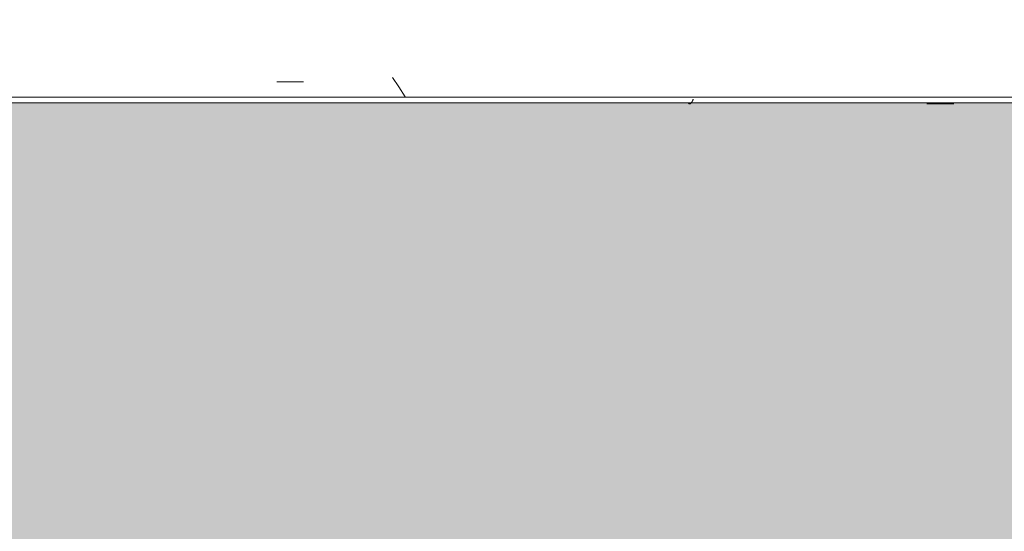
# Model space of a CAD drawing. Header units: millimetres. Extents: x -62808 to 53383, y -26781 to 33271.
# Tile 354 of 656: x -47870 to -46639, y 6623 to 7264. Entities that reach past the tile are written whole.
import ezdxf

# ---------------------------------------------------------------- set-up
doc = ezdxf.new("R2010")
doc.units = ezdxf.units.MM
doc.layers.add('A-FLOR-PATT', color=8, linetype='Continuous', lineweight=25)
doc.layers.add('A-GENM', color=13, linetype='Continuous', lineweight=9)

# ---------------------------------------------------------------- blocks, each defined once
blk = doc.blocks.new('FP_829-PLANTA DE CAIMENTO DE PISOS - 1_ PAV_')
at = {"layer": 'A-GENM', "lineweight": 5}
for p, q in [((-47033.6, 7159.4), (-47033.7, 7159.5)), ((-47033.5, 7159.3), (-47033.6, 7159.4)), ((-47033.4, 7159.2), (-47033.5, 7159.3)), ((-47033.3, 7159.1), (-47033.4, 7159.2)), ((-47033.2, 7159), (-47033.3, 7159.1)), ((-47033.1, 7158.9), (-47033.2, 7159)), ((-47033, 7158.8), (-47033.1, 7158.9)), ((-47032.9, 7158.8), (-47033, 7158.8)), ((-47032.8, 7158.7), (-47032.9, 7158.8)), ((-47032.7, 7158.6), (-47032.8, 7158.7)), ((-47032.6, 7158.6), (-47032.7, 7158.6)), ((-47032.5, 7158.5), (-47032.6, 7158.6)), ((-47032.4, 7158.5), (-47032.5, 7158.5)), ((-47032.3, 7158.5), (-47032.4, 7158.5)), ((-47032.2, 7158.4), (-47032.3, 7158.5)), ((-47032.1, 7158.4), (-47032.2, 7158.4)), ((-47032, 7158.4), (-47032.1, 7158.4)), ((-46736, 7158.7), (-46702.5, 7158.7))]:
    blk.add_line(p, q, dxfattribs=at)
blk = doc.blocks.new('FP_831-PLANTA DE CAIMENTO DE PISOS - 1_ PAV_')
at = {"layer": 'A-GENM', "lineweight": 5}
for p, q in [((-47033.6, 7159.4), (-47033.7, 7159.5)), ((-47033.5, 7159.3), (-47033.6, 7159.4)), ((-47033.4, 7159.2), (-47033.5, 7159.3)), ((-47033.3, 7159.1), (-47033.4, 7159.2)), ((-47033.2, 7159), (-47033.3, 7159.1)), ((-47033.1, 7158.9), (-47033.2, 7159)), ((-47033, 7158.8), (-47033.1, 7158.9)), ((-47032.9, 7158.8), (-47033, 7158.8)), ((-47032.8, 7158.7), (-47032.9, 7158.8)), ((-47032.7, 7158.6), (-47032.8, 7158.7)), ((-47032.6, 7158.6), (-47032.7, 7158.6)), ((-47032.5, 7158.5), (-47032.6, 7158.6)), ((-47032.4, 7158.5), (-47032.5, 7158.5)), ((-47032.3, 7158.5), (-47032.4, 7158.5)), ((-47032.2, 7158.4), (-47032.3, 7158.5)), ((-47032.1, 7158.4), (-47032.2, 7158.4)), ((-47032, 7158.4), (-47032.1, 7158.4)), ((-46736, 7158.7), (-46702.5, 7158.7))]:
    blk.add_line(p, q, dxfattribs=at)
blk = doc.blocks.new('FP_833-PLANTA DE CAIMENTO DE PISOS - 1_ PAV_')
at = {"layer": 'A-GENM', "lineweight": 5}
for p, q in [((-47033.7, 7159.4), (-47033.8, 7159.5)), ((-47033.6, 7159.3), (-47033.7, 7159.4)), ((-47033.5, 7159.2), (-47033.6, 7159.3)), ((-47033.4, 7159.1), (-47033.5, 7159.2)), ((-47033.3, 7159), (-47033.4, 7159.1)), ((-47033.2, 7158.9), (-47033.3, 7159)), ((-47033.1, 7158.8), (-47033.2, 7158.9)), ((-47033, 7158.8), (-47033.1, 7158.8)), ((-47032.9, 7158.7), (-47033, 7158.8)), ((-47032.8, 7158.6), (-47032.9, 7158.7)), ((-47032.7, 7158.6), (-47032.8, 7158.6)), ((-47032.6, 7158.5), (-47032.7, 7158.6)), ((-47032.5, 7158.5), (-47032.6, 7158.5)), ((-47032.4, 7158.5), (-47032.5, 7158.5)), ((-47032.3, 7158.4), (-47032.4, 7158.5)), ((-47032.2, 7158.4), (-47032.3, 7158.4)), ((-47032.1, 7158.4), (-47032.2, 7158.4)), ((-46736, 7158.7), (-46702.5, 7158.7))]:
    blk.add_line(p, q, dxfattribs=at)
blk = doc.blocks.new('FP_835-PLANTA DE CAIMENTO DE PISOS - 1_ PAV_')
at = {"layer": 'A-GENM', "lineweight": 5}
for p, q in [((-47033.8, 7159.4), (-47033.9, 7159.5)), ((-47033.7, 7159.3), (-47033.8, 7159.4)), ((-47033.6, 7159.2), (-47033.7, 7159.3)), ((-47033.5, 7159.1), (-47033.6, 7159.2)), ((-47033.4, 7159), (-47033.5, 7159.1)), ((-47033.3, 7158.9), (-47033.4, 7159)), ((-47033.2, 7158.8), (-47033.3, 7158.9)), ((-47033.1, 7158.8), (-47033.2, 7158.8)), ((-47033, 7158.7), (-47033.1, 7158.8)), ((-47032.9, 7158.6), (-47033, 7158.7)), ((-47032.8, 7158.6), (-47032.9, 7158.6)), ((-47032.7, 7158.5), (-47032.8, 7158.6)), ((-47032.6, 7158.5), (-47032.7, 7158.5)), ((-47032.5, 7158.5), (-47032.6, 7158.5)), ((-47032.4, 7158.4), (-47032.5, 7158.5)), ((-47032.3, 7158.4), (-47032.4, 7158.4)), ((-47032.2, 7158.4), (-47032.3, 7158.4)), ((-46736, 7158.6), (-46702.5, 7158.6))]:
    blk.add_line(p, q, dxfattribs=at)
blk = doc.blocks.new('FP_837-PLANTA DE CAIMENTO DE PISOS - 1_ PAV_')
at = {"layer": 'A-GENM', "lineweight": 5}
for p, q in [((-47033.5, 7159.4), (-47033.6, 7159.5)), ((-47033.4, 7159.3), (-47033.5, 7159.4)), ((-47033.3, 7159.2), (-47033.4, 7159.3)), ((-47033.2, 7159.1), (-47033.3, 7159.2)), ((-47033.1, 7159), (-47033.2, 7159.1)), ((-47033, 7158.9), (-47033.1, 7159)), ((-47032.9, 7158.8), (-47033, 7158.9)), ((-47032.8, 7158.8), (-47032.9, 7158.8)), ((-47032.7, 7158.7), (-47032.8, 7158.8)), ((-47032.6, 7158.6), (-47032.7, 7158.7)), ((-47032.5, 7158.6), (-47032.6, 7158.6)), ((-47032.4, 7158.5), (-47032.5, 7158.6)), ((-47032.3, 7158.5), (-47032.4, 7158.5)), ((-47032.2, 7158.5), (-47032.3, 7158.5)), ((-47032.1, 7158.4), (-47032.2, 7158.5)), ((-47032, 7158.4), (-47032.1, 7158.4)), ((-47031.9, 7158.4), (-47032, 7158.4)), ((-46736, 7158.8), (-46702.5, 7158.8))]:
    blk.add_line(p, q, dxfattribs=at)
blk = doc.blocks.new('FP_839-PLANTA DE CAIMENTO DE PISOS - 1_ PAV_')
at = {"layer": 'A-GENM', "lineweight": 5}
for p, q in [((-47033.4, 7159.4), (-47033.5, 7159.5)), ((-47033.3, 7159.3), (-47033.4, 7159.4)), ((-47033.2, 7159.2), (-47033.3, 7159.3)), ((-47033.1, 7159.1), (-47033.2, 7159.2)), ((-47033, 7159), (-47033.1, 7159.1)), ((-47032.9, 7158.9), (-47033, 7159)), ((-47032.8, 7158.8), (-47032.9, 7158.9)), ((-47032.7, 7158.8), (-47032.8, 7158.8)), ((-47032.6, 7158.7), (-47032.7, 7158.8)), ((-47032.5, 7158.6), (-47032.6, 7158.7)), ((-47032.4, 7158.6), (-47032.5, 7158.6)), ((-47032.3, 7158.5), (-47032.4, 7158.6)), ((-47032.2, 7158.5), (-47032.3, 7158.5)), ((-47032.1, 7158.5), (-47032.2, 7158.5)), ((-47032, 7158.4), (-47032.1, 7158.5)), ((-47031.9, 7158.4), (-47032, 7158.4)), ((-47031.8, 7158.4), (-47031.9, 7158.4)), ((-46736, 7158.9), (-46702.5, 7158.9))]:
    blk.add_line(p, q, dxfattribs=at)
blk = doc.blocks.new('FP_841-PLANTA DE CAIMENTO DE PISOS - 1_ PAV_')
at = {"layer": 'A-GENM', "lineweight": 5}
for p, q in [((-47033.3, 7159.4), (-47033.4, 7159.5)), ((-47033.2, 7159.3), (-47033.3, 7159.4)), ((-47033.1, 7159.2), (-47033.2, 7159.3)), ((-47033, 7159.1), (-47033.1, 7159.2)), ((-47032.9, 7159), (-47033, 7159.1)), ((-47032.8, 7158.9), (-47032.9, 7159)), ((-47032.7, 7158.8), (-47032.8, 7158.9)), ((-47032.6, 7158.8), (-47032.7, 7158.8)), ((-47032.5, 7158.7), (-47032.6, 7158.8)), ((-47032.4, 7158.6), (-47032.5, 7158.7)), ((-47032.3, 7158.6), (-47032.4, 7158.6)), ((-47032.2, 7158.5), (-47032.3, 7158.6)), ((-47032.1, 7158.5), (-47032.2, 7158.5)), ((-47032, 7158.5), (-47032.1, 7158.5)), ((-47031.9, 7158.4), (-47032, 7158.5)), ((-47031.8, 7158.4), (-47031.9, 7158.4)), ((-47031.7, 7158.4), (-47031.8, 7158.4)), ((-46736, 7158.9), (-46702.5, 7158.9))]:
    blk.add_line(p, q, dxfattribs=at)
blk = doc.blocks.new('FP_843-PLANTA DE CAIMENTO DE PISOS - 1_ PAV_')
at = {"layer": 'A-GENM', "lineweight": 5}
for p, q in [((-47033.3, 7159.4), (-47033.4, 7159.5)), ((-47033.2, 7159.3), (-47033.3, 7159.4)), ((-47033.1, 7159.2), (-47033.2, 7159.3)), ((-47033, 7159.1), (-47033.1, 7159.2)), ((-47032.9, 7159), (-47033, 7159.1)), ((-47032.8, 7158.9), (-47032.9, 7159)), ((-47032.7, 7158.8), (-47032.8, 7158.9)), ((-47032.6, 7158.8), (-47032.7, 7158.8)), ((-47032.5, 7158.7), (-47032.6, 7158.8)), ((-47032.4, 7158.6), (-47032.5, 7158.7)), ((-47032.3, 7158.6), (-47032.4, 7158.6)), ((-47032.2, 7158.5), (-47032.3, 7158.6)), ((-47032.1, 7158.5), (-47032.2, 7158.5)), ((-47032, 7158.5), (-47032.1, 7158.5)), ((-47031.9, 7158.4), (-47032, 7158.5)), ((-47031.8, 7158.4), (-47031.9, 7158.4)), ((-47031.7, 7158.4), (-47031.8, 7158.4)), ((-46736, 7159), (-46702.5, 7159))]:
    blk.add_line(p, q, dxfattribs=at)
blk = doc.blocks.new('FP_845-PLANTA DE CAIMENTO DE PISOS - 1_ PAV_')
at = {"layer": 'A-GENM', "lineweight": 5}
for p, q in [((-47033.2, 7159.4), (-47033.3, 7159.5)), ((-47033.1, 7159.3), (-47033.2, 7159.4)), ((-47033, 7159.2), (-47033.1, 7159.3)), ((-47032.9, 7159.1), (-47033, 7159.2)), ((-47032.8, 7159), (-47032.9, 7159.1)), ((-47032.7, 7158.9), (-47032.8, 7159)), ((-47032.6, 7158.8), (-47032.7, 7158.9)), ((-47032.5, 7158.8), (-47032.6, 7158.8)), ((-47032.4, 7158.7), (-47032.5, 7158.8)), ((-47032.3, 7158.6), (-47032.4, 7158.7)), ((-47032.2, 7158.6), (-47032.3, 7158.6)), ((-47032.1, 7158.5), (-47032.2, 7158.6)), ((-47032, 7158.5), (-47032.1, 7158.5)), ((-47031.9, 7158.5), (-47032, 7158.5)), ((-47031.8, 7158.4), (-47031.9, 7158.5)), ((-47031.7, 7158.4), (-47031.8, 7158.4)), ((-47031.6, 7158.4), (-47031.7, 7158.4)), ((-46736, 7159), (-46702.5, 7159))]:
    blk.add_line(p, q, dxfattribs=at)
blk = doc.blocks.new('FP_847-PLANTA DE CAIMENTO DE PISOS - 1_ PAV_')
at = {"layer": 'A-GENM', "lineweight": 5}
for p, q in [((-47033.2, 7159.4), (-47033.3, 7159.5)), ((-47033.1, 7159.3), (-47033.2, 7159.4)), ((-47033, 7159.2), (-47033.1, 7159.3)), ((-47032.9, 7159.1), (-47033, 7159.2)), ((-47032.8, 7159), (-47032.9, 7159.1)), ((-47032.7, 7158.9), (-47032.8, 7159)), ((-47032.6, 7158.8), (-47032.7, 7158.9)), ((-47032.5, 7158.8), (-47032.6, 7158.8)), ((-47032.4, 7158.7), (-47032.5, 7158.8)), ((-47032.3, 7158.6), (-47032.4, 7158.7)), ((-47032.2, 7158.6), (-47032.3, 7158.6)), ((-47032.1, 7158.5), (-47032.2, 7158.6)), ((-47032, 7158.5), (-47032.1, 7158.5)), ((-47031.9, 7158.5), (-47032, 7158.5)), ((-47031.8, 7158.4), (-47031.9, 7158.5)), ((-47031.7, 7158.4), (-47031.8, 7158.4)), ((-47031.6, 7158.4), (-47031.7, 7158.4)), ((-46736, 7159.1), (-46702.5, 7159.1))]:
    blk.add_line(p, q, dxfattribs=at)
blk = doc.blocks.new('FP_850-PLANTA DE CAIMENTO DE PISOS - 1_ PAV_')
at = {"layer": 'A-GENM', "lineweight": 5}
for p, q in [((-47033.9, 7159.4), (-47034, 7159.5)), ((-47033.8, 7159.3), (-47033.9, 7159.4)), ((-47033.7, 7159.2), (-47033.8, 7159.3)), ((-47033.6, 7159.1), (-47033.7, 7159.2)), ((-47033.5, 7159), (-47033.6, 7159.1)), ((-47033.4, 7158.9), (-47033.5, 7159)), ((-47033.3, 7158.8), (-47033.4, 7158.9)), ((-47033.2, 7158.8), (-47033.3, 7158.8)), ((-47033.1, 7158.7), (-47033.2, 7158.8)), ((-47033, 7158.6), (-47033.1, 7158.7)), ((-47032.9, 7158.6), (-47033, 7158.6)), ((-47032.8, 7158.5), (-47032.9, 7158.6)), ((-47032.7, 7158.5), (-47032.8, 7158.5)), ((-47032.6, 7158.5), (-47032.7, 7158.5)), ((-47032.5, 7158.4), (-47032.6, 7158.5)), ((-47032.4, 7158.4), (-47032.5, 7158.4)), ((-47032.3, 7158.4), (-47032.4, 7158.4)), ((-46736, 7158.6), (-46702.5, 7158.6))]:
    blk.add_line(p, q, dxfattribs=at)
blk = doc.blocks.new('FP_852-PLANTA DE CAIMENTO DE PISOS - 1_ PAV_')
at = {"layer": 'A-GENM', "lineweight": 5}
for p, q in [((-47033.9, 7159.4), (-47034, 7159.5)), ((-47033.8, 7159.3), (-47033.9, 7159.4)), ((-47033.7, 7159.2), (-47033.8, 7159.3)), ((-47033.6, 7159.1), (-47033.7, 7159.2)), ((-47033.5, 7159), (-47033.6, 7159.1)), ((-47033.4, 7158.9), (-47033.5, 7159)), ((-47033.3, 7158.8), (-47033.4, 7158.9)), ((-47033.2, 7158.8), (-47033.3, 7158.8)), ((-47033.1, 7158.7), (-47033.2, 7158.8)), ((-47033, 7158.6), (-47033.1, 7158.7)), ((-47032.9, 7158.6), (-47033, 7158.6)), ((-47032.8, 7158.5), (-47032.9, 7158.6)), ((-47032.7, 7158.5), (-47032.8, 7158.5)), ((-47032.6, 7158.5), (-47032.7, 7158.5)), ((-47032.5, 7158.4), (-47032.6, 7158.5)), ((-47032.4, 7158.4), (-47032.5, 7158.4)), ((-47032.3, 7158.4), (-47032.4, 7158.4)), ((-46736, 7158.5), (-46702.5, 7158.5))]:
    blk.add_line(p, q, dxfattribs=at)
blk = doc.blocks.new('FP_854-PLANTA DE CAIMENTO DE PISOS - 1_ PAV_')
at = {"layer": 'A-GENM', "lineweight": 5}
for p, q in [((-47034, 7159.4), (-47034.1, 7159.5)), ((-47033.9, 7159.3), (-47034, 7159.4)), ((-47033.8, 7159.2), (-47033.9, 7159.3)), ((-47033.7, 7159.1), (-47033.8, 7159.2)), ((-47033.6, 7159), (-47033.7, 7159.1)), ((-47033.5, 7158.9), (-47033.6, 7159)), ((-47033.4, 7158.8), (-47033.5, 7158.9)), ((-47033.3, 7158.8), (-47033.4, 7158.8)), ((-47033.2, 7158.7), (-47033.3, 7158.8)), ((-47033.1, 7158.6), (-47033.2, 7158.7)), ((-47033, 7158.6), (-47033.1, 7158.6)), ((-47032.9, 7158.5), (-47033, 7158.6)), ((-47032.8, 7158.5), (-47032.9, 7158.5)), ((-47032.7, 7158.5), (-47032.8, 7158.5)), ((-47032.6, 7158.4), (-47032.7, 7158.5)), ((-47032.5, 7158.4), (-47032.6, 7158.4)), ((-47032.4, 7158.4), (-47032.5, 7158.4)), ((-46736, 7158.5), (-46702.5, 7158.5))]:
    blk.add_line(p, q, dxfattribs=at)
blk = doc.blocks.new('FP_856-PLANTA DE CAIMENTO DE PISOS - 1_ PAV_')
at = {"layer": 'A-GENM', "lineweight": 5}
for p, q in [((-47034.1, 7159.4), (-47034.2, 7159.5)), ((-47034, 7159.3), (-47034.1, 7159.4)), ((-47033.9, 7159.2), (-47034, 7159.3)), ((-47033.8, 7159.1), (-47033.9, 7159.2)), ((-47033.7, 7159), (-47033.8, 7159.1)), ((-47033.6, 7158.9), (-47033.7, 7159)), ((-47033.5, 7158.8), (-47033.6, 7158.9)), ((-47033.4, 7158.8), (-47033.5, 7158.8)), ((-47033.3, 7158.7), (-47033.4, 7158.8)), ((-47033.2, 7158.6), (-47033.3, 7158.7)), ((-47033.1, 7158.6), (-47033.2, 7158.6)), ((-47033, 7158.5), (-47033.1, 7158.6)), ((-47032.9, 7158.5), (-47033, 7158.5)), ((-47032.8, 7158.5), (-47032.9, 7158.5)), ((-47032.7, 7158.4), (-47032.8, 7158.5)), ((-47032.6, 7158.4), (-47032.7, 7158.4)), ((-47032.5, 7158.4), (-47032.6, 7158.4)), ((-46736, 7158.5), (-46702.5, 7158.5))]:
    blk.add_line(p, q, dxfattribs=at)
blk = doc.blocks.new('FP_858-PLANTA DE CAIMENTO DE PISOS - 1_ PAV_')
at = {"layer": 'A-GENM', "lineweight": 5}
for p, q in [((-47034.2, 7159.4), (-47034.3, 7159.5)), ((-47034.1, 7159.3), (-47034.2, 7159.4)), ((-47034, 7159.2), (-47034.1, 7159.3)), ((-47033.9, 7159.1), (-47034, 7159.2)), ((-47033.8, 7159), (-47033.9, 7159.1)), ((-47033.7, 7158.9), (-47033.8, 7159)), ((-47033.6, 7158.8), (-47033.7, 7158.9)), ((-47033.5, 7158.8), (-47033.6, 7158.8)), ((-47033.4, 7158.7), (-47033.5, 7158.8)), ((-47033.3, 7158.6), (-47033.4, 7158.7)), ((-47033.2, 7158.6), (-47033.3, 7158.6)), ((-47033.1, 7158.5), (-47033.2, 7158.6)), ((-47033, 7158.5), (-47033.1, 7158.5)), ((-47032.9, 7158.5), (-47033, 7158.5)), ((-47032.8, 7158.4), (-47032.9, 7158.5)), ((-47032.7, 7158.4), (-47032.8, 7158.4)), ((-47032.6, 7158.4), (-47032.7, 7158.4)), ((-46736, 7158.5), (-46702.5, 7158.5))]:
    blk.add_line(p, q, dxfattribs=at)
blk = doc.blocks.new('FP_860-PLANTA DE CAIMENTO DE PISOS - 1_ PAV_')
at = {"layer": 'A-GENM', "lineweight": 5}
for p, q in [((-47034.2, 7159.4), (-47034.3, 7159.5)), ((-47034.1, 7159.3), (-47034.2, 7159.4)), ((-47034, 7159.2), (-47034.1, 7159.3)), ((-47033.9, 7159.1), (-47034, 7159.2)), ((-47033.8, 7159), (-47033.9, 7159.1)), ((-47033.7, 7158.9), (-47033.8, 7159)), ((-47033.6, 7158.8), (-47033.7, 7158.9)), ((-47033.5, 7158.8), (-47033.6, 7158.8)), ((-47033.4, 7158.7), (-47033.5, 7158.8)), ((-47033.3, 7158.6), (-47033.4, 7158.7)), ((-47033.2, 7158.6), (-47033.3, 7158.6)), ((-47033.1, 7158.5), (-47033.2, 7158.6)), ((-47033, 7158.5), (-47033.1, 7158.5)), ((-47033.1, 7158.5), (-47033.1, 7158.5)), ((-47032.9, 7158.4), (-47033, 7158.5)), ((-47032.8, 7158.4), (-47032.9, 7158.4)), ((-47032.7, 7158.4), (-47032.8, 7158.4)), ((-46736, 7158.4), (-46702.5, 7158.4))]:
    blk.add_line(p, q, dxfattribs=at)
blk = doc.blocks.new('FP_862-PLANTA DE CAIMENTO DE PISOS - 1_ PAV_')
at = {"layer": 'A-GENM', "lineweight": 5}
for p, q in [((-47034.3, 7159.4), (-47034.4, 7159.5)), ((-47034.2, 7159.3), (-47034.3, 7159.4)), ((-47034.1, 7159.2), (-47034.2, 7159.3)), ((-47034, 7159.1), (-47034.1, 7159.2)), ((-47033.9, 7159), (-47034, 7159.1)), ((-47033.8, 7158.9), (-47033.9, 7159)), ((-47033.7, 7158.8), (-47033.8, 7158.9)), ((-47033.6, 7158.8), (-47033.7, 7158.8)), ((-47033.5, 7158.7), (-47033.6, 7158.8)), ((-47033.4, 7158.6), (-47033.5, 7158.7)), ((-47033.3, 7158.6), (-47033.4, 7158.6)), ((-47033.2, 7158.5), (-47033.3, 7158.6)), ((-47033.1, 7158.5), (-47033.2, 7158.5)), ((-47033, 7158.5), (-47033.1, 7158.5)), ((-47032.9, 7158.4), (-47033, 7158.5)), ((-47032.8, 7158.4), (-47032.9, 7158.4)), ((-47032.7, 7158.4), (-47032.8, 7158.4)), ((-46736, 7158.4), (-46702.5, 7158.4))]:
    blk.add_line(p, q, dxfattribs=at)
blk = doc.blocks.new('FP_865-PLANTA DE CAIMENTO DE PISOS - 1_ PAV_')
at = {"layer": 'A-GENM', "lineweight": 5}
for p, q in [((-47034.4, 7159.4), (-47034.5, 7159.5)), ((-47034.3, 7159.3), (-47034.4, 7159.4)), ((-47034.2, 7159.2), (-47034.3, 7159.3)), ((-47034.1, 7159.1), (-47034.2, 7159.2)), ((-47034, 7159), (-47034.1, 7159.1)), ((-47033.9, 7158.9), (-47034, 7159)), ((-47033.8, 7158.8), (-47033.9, 7158.9)), ((-47033.7, 7158.8), (-47033.8, 7158.8)), ((-47033.6, 7158.7), (-47033.7, 7158.8)), ((-47033.5, 7158.6), (-47033.6, 7158.7)), ((-47033.4, 7158.6), (-47033.5, 7158.6)), ((-47033.3, 7158.5), (-47033.4, 7158.6)), ((-47033.2, 7158.5), (-47033.3, 7158.5)), ((-47033.1, 7158.5), (-47033.2, 7158.5)), ((-47033, 7158.4), (-47033.1, 7158.5)), ((-47032.9, 7158.4), (-47033, 7158.4)), ((-47032.8, 7158.4), (-47032.9, 7158.4)), ((-46736, 7158.4), (-46702.5, 7158.4))]:
    blk.add_line(p, q, dxfattribs=at)
blk = doc.blocks.new('FP_867-PLANTA DE CAIMENTO DE PISOS - 1_ PAV_')
at = {"layer": 'A-GENM', "lineweight": 5}
for p, q in [((-47034.5, 7159.4), (-47034.6, 7159.5)), ((-47034.4, 7159.3), (-47034.5, 7159.4)), ((-47034.3, 7159.2), (-47034.4, 7159.3)), ((-47034.2, 7159.1), (-47034.3, 7159.2)), ((-47034.1, 7159), (-47034.2, 7159.1)), ((-47034, 7158.9), (-47034.1, 7159)), ((-47033.9, 7158.8), (-47034, 7158.9)), ((-47033.8, 7158.8), (-47033.9, 7158.8)), ((-47033.7, 7158.7), (-47033.8, 7158.8)), ((-47033.6, 7158.6), (-47033.7, 7158.7)), ((-47033.5, 7158.6), (-47033.6, 7158.6)), ((-47033.4, 7158.5), (-47033.5, 7158.6)), ((-47033.3, 7158.5), (-47033.4, 7158.5)), ((-47033.2, 7158.5), (-47033.3, 7158.5)), ((-47033.1, 7158.4), (-47033.2, 7158.5)), ((-47033, 7158.4), (-47033.1, 7158.4)), ((-47032.9, 7158.4), (-47033, 7158.4)), ((-46736, 7158.4), (-46702.5, 7158.4))]:
    blk.add_line(p, q, dxfattribs=at)
blk = doc.blocks.new('FP_869-PLANTA DE CAIMENTO DE PISOS - 1_ PAV_')
at = {"layer": 'A-GENM', "lineweight": 5}
for p, q in [((-47032.6, 7158.4), (-47032.7, 7158.4)), ((-47032.5, 7158.4), (-47032.6, 7158.4)), ((-47032.4, 7158.5), (-47032.5, 7158.4)), ((-47032.3, 7158.5), (-47032.4, 7158.5)), ((-47032.2, 7158.5), (-47032.3, 7158.5)), ((-47032.1, 7158.6), (-47032.2, 7158.5)), ((-47032, 7158.6), (-47032.1, 7158.6)), ((-47031.9, 7158.7), (-47032, 7158.6)), ((-47031.8, 7158.8), (-47031.9, 7158.7)), ((-47031.7, 7158.8), (-47031.8, 7158.8)), ((-47031.6, 7158.9), (-47031.7, 7158.8)), ((-47031.5, 7159), (-47031.6, 7158.9)), ((-47031.4, 7159.1), (-47031.5, 7159)), ((-47031.3, 7159.2), (-47031.4, 7159.1)), ((-47031.2, 7159.3), (-47031.3, 7159.2)), ((-47031.1, 7159.4), (-47031.2, 7159.3)), ((-47031, 7159.5), (-47031.1, 7159.4))]:
    blk.add_line(p, q, dxfattribs=at)
blk = doc.blocks.new('FP_871-PLANTA DE CAIMENTO DE PISOS - 1_ PAV_')
at = {"layer": 'A-GENM', "lineweight": 5}
for p, q in [((-47032.5, 7158.4), (-47032.6, 7158.4)), ((-47032.4, 7158.4), (-47032.5, 7158.4)), ((-47032.3, 7158.5), (-47032.4, 7158.4)), ((-47032.2, 7158.5), (-47032.3, 7158.5)), ((-47032.1, 7158.5), (-47032.2, 7158.5)), ((-47032, 7158.6), (-47032.1, 7158.5)), ((-47031.9, 7158.6), (-47032, 7158.6)), ((-47031.8, 7158.7), (-47031.9, 7158.6)), ((-47031.7, 7158.8), (-47031.8, 7158.7)), ((-47031.6, 7158.8), (-47031.7, 7158.8)), ((-47031.5, 7158.9), (-47031.6, 7158.8)), ((-47031.4, 7159), (-47031.5, 7158.9)), ((-47031.3, 7159.1), (-47031.4, 7159)), ((-47031.2, 7159.2), (-47031.3, 7159.1)), ((-47031.1, 7159.3), (-47031.2, 7159.2)), ((-47031, 7159.4), (-47031.1, 7159.3)), ((-47030.9, 7159.5), (-47031, 7159.4))]:
    blk.add_line(p, q, dxfattribs=at)
blk = doc.blocks.new('FP_873-PLANTA DE CAIMENTO DE PISOS - 1_ PAV_')
at = {"layer": 'A-GENM', "lineweight": 5}
for p, q in [((-47032.4, 7158.4), (-47032.5, 7158.4)), ((-47032.3, 7158.4), (-47032.4, 7158.4)), ((-47032.2, 7158.5), (-47032.3, 7158.4)), ((-47032.1, 7158.5), (-47032.2, 7158.5)), ((-47032, 7158.5), (-47032.1, 7158.5)), ((-47031.9, 7158.6), (-47032, 7158.5)), ((-47031.8, 7158.6), (-47031.9, 7158.6)), ((-47031.7, 7158.7), (-47031.8, 7158.6)), ((-47031.6, 7158.8), (-47031.7, 7158.7)), ((-47031.5, 7158.8), (-47031.6, 7158.8)), ((-47031.4, 7158.9), (-47031.5, 7158.8)), ((-47031.3, 7159), (-47031.4, 7158.9)), ((-47031.2, 7159.1), (-47031.3, 7159)), ((-47031.1, 7159.2), (-47031.2, 7159.1)), ((-47031, 7159.3), (-47031.1, 7159.2)), ((-47030.9, 7159.4), (-47031, 7159.3)), ((-47030.8, 7159.6), (-47030.9, 7159.4))]:
    blk.add_line(p, q, dxfattribs=at)
blk = doc.blocks.new('FP_876-PLANTA DE CAIMENTO DE PISOS - 1_ PAV_')
at = {"layer": 'A-GENM', "lineweight": 5}
for p, q in [((-47032.4, 7158.4), (-47032.5, 7158.4)), ((-47032.3, 7158.4), (-47032.4, 7158.4)), ((-47032.2, 7158.5), (-47032.3, 7158.4)), ((-47032.1, 7158.5), (-47032.2, 7158.5)), ((-47032, 7158.5), (-47032.1, 7158.5)), ((-47031.9, 7158.6), (-47032, 7158.5)), ((-47031.8, 7158.6), (-47031.9, 7158.6)), ((-47031.7, 7158.7), (-47031.8, 7158.6)), ((-47031.6, 7158.7), (-47031.7, 7158.7)), ((-47031.5, 7158.8), (-47031.6, 7158.7)), ((-47031.4, 7158.9), (-47031.5, 7158.8)), ((-47031.3, 7159), (-47031.4, 7158.9)), ((-47031.2, 7159.1), (-47031.3, 7159)), ((-47031.1, 7159.2), (-47031.2, 7159.1)), ((-47031, 7159.3), (-47031.1, 7159.2)), ((-47030.9, 7159.4), (-47031, 7159.3)), ((-47030.8, 7159.5), (-47030.9, 7159.4)), ((-47030.7, 7159.6), (-47030.8, 7159.5))]:
    blk.add_line(p, q, dxfattribs=at)
blk = doc.blocks.new('FP_879-PLANTA DE CAIMENTO DE PISOS - 1_ PAV_')
at = {"layer": 'A-GENM', "lineweight": 5}
for p, q in [((-47032.3, 7158.4), (-47032.4, 7158.4)), ((-47032.2, 7158.4), (-47032.3, 7158.4)), ((-47032.1, 7158.5), (-47032.2, 7158.4)), ((-47032, 7158.5), (-47032.1, 7158.5)), ((-47031.9, 7158.5), (-47032, 7158.5)), ((-47031.8, 7158.6), (-47031.9, 7158.5)), ((-47031.7, 7158.6), (-47031.8, 7158.6)), ((-47031.6, 7158.7), (-47031.7, 7158.6)), ((-47031.5, 7158.8), (-47031.6, 7158.7)), ((-47031.4, 7158.8), (-47031.5, 7158.8)), ((-47031.3, 7158.9), (-47031.4, 7158.8)), ((-47031.2, 7159), (-47031.3, 7158.9)), ((-47031.1, 7159.1), (-47031.2, 7159)), ((-47031, 7159.2), (-47031.1, 7159.1)), ((-47030.9, 7159.3), (-47031, 7159.2)), ((-47030.8, 7159.4), (-47030.9, 7159.3)), ((-47030.7, 7159.5), (-47030.8, 7159.4)), ((-47030.6, 7159.6), (-47030.7, 7159.5))]:
    blk.add_line(p, q, dxfattribs=at)
blk = doc.blocks.new('FP_881-PLANTA DE CAIMENTO DE PISOS - 1_ PAV_')
at = {"layer": 'A-GENM', "lineweight": 5}
for p, q in [((-47396.1, 7179.5), (-47404, 7191.4)), ((-47548.8, 7186.1), (-47515.3, 7186.1)), ((-47388.1, 7167.3), (-47396.1, 7179.5))]:
    blk.add_line(p, q, dxfattribs=at)
blk = doc.blocks.new('FP_882-PLANTA DE CAIMENTO DE PISOS - 1_ PAV_')
at = {"layer": 'A-GENM', "lineweight": 5}
for p, q in [((-47028.4, 7163.4), (-47028.5, 7163.1)), ((-47028.3, 7163.6), (-47028.4, 7163.4)), ((-47028.2, 7163.8), (-47028.3, 7163.6)), ((-47028.1, 7164), (-47028.2, 7163.8)), ((-47028, 7164.2), (-47028.1, 7164)), ((-47032.2, 7158.4), (-47032.3, 7158.4)), ((-47032.1, 7158.4), (-47032.2, 7158.4)), ((-47032, 7158.5), (-47032.1, 7158.4)), ((-47031.9, 7158.5), (-47032, 7158.5)), ((-47031.8, 7158.5), (-47031.9, 7158.5)), ((-47031.7, 7158.6), (-47031.8, 7158.5)), ((-47031.6, 7158.6), (-47031.7, 7158.6)), ((-47031.5, 7158.7), (-47031.6, 7158.6)), ((-47031.4, 7158.8), (-47031.5, 7158.7)), ((-47031.3, 7158.8), (-47031.4, 7158.8)), ((-47031.2, 7158.9), (-47031.3, 7158.8)), ((-47031.1, 7159), (-47031.2, 7158.9)), ((-47031, 7159.1), (-47031.1, 7159)), ((-47030.9, 7159.2), (-47031, 7159.1)), ((-47030.8, 7159.3), (-47030.9, 7159.2)), ((-47030.7, 7159.4), (-47030.8, 7159.3)), ((-47030.6, 7159.5), (-47030.7, 7159.4)), ((-47030.5, 7159.7), (-47030.6, 7159.5)), ((-47030.4, 7159.8), (-47030.5, 7159.7)), ((-47030.3, 7159.9), (-47030.4, 7159.8)), ((-47030.2, 7160.1), (-47030.3, 7159.9)), ((-47030.1, 7160.2), (-47030.2, 7160.1)), ((-47030, 7160.4), (-47030.1, 7160.2)), ((-47029.9, 7160.5), (-47030, 7160.4)), ((-47029.8, 7160.7), (-47029.9, 7160.5)), ((-47029.7, 7160.9), (-47029.8, 7160.7)), ((-47029.6, 7161), (-47029.7, 7160.9)), ((-47029.5, 7161.2), (-47029.6, 7161)), ((-47029.4, 7161.4), (-47029.5, 7161.2)), ((-47029.3, 7161.6), (-47029.4, 7161.4)), ((-47029.2, 7161.8), (-47029.3, 7161.6)), ((-47029.1, 7161.9), (-47029.2, 7161.8)), ((-47029, 7162.1), (-47029.1, 7161.9)), ((-47028.9, 7162.3), (-47029, 7162.1)), ((-47028.8, 7162.5), (-47028.9, 7162.3)), ((-47028.7, 7162.7), (-47028.8, 7162.5)), ((-47028.6, 7162.9), (-47028.7, 7162.7)), ((-47028.5, 7163.1), (-47028.6, 7162.9))]:
    blk.add_line(p, q, dxfattribs=at)
at = {"layer": 'A-GENM', "color": 130, "lineweight": 5}
blk.add_line((-49941.5, 7159.6), (-45259, 7159.6), dxfattribs=at)
blk = doc.blocks.new('Brises11 - Brises-5081697-PLANTA DE CAIMENTO DE PISOS - 1_ PAV_')
at = {"layer": 'A-GENM', "color": 130, "lineweight": 5}
blk.add_line((-49941.5, 7166.8), (-45259, 7166.8), dxfattribs=at)
for name in ['FP_881-PLANTA DE CAIMENTO DE PISOS - 1_ PAV_', 'FP_882-PLANTA DE CAIMENTO DE PISOS - 1_ PAV_', 'FP_829-PLANTA DE CAIMENTO DE PISOS - 1_ PAV_', 'FP_831-PLANTA DE CAIMENTO DE PISOS - 1_ PAV_', 'FP_833-PLANTA DE CAIMENTO DE PISOS - 1_ PAV_', 'FP_835-PLANTA DE CAIMENTO DE PISOS - 1_ PAV_', 'FP_837-PLANTA DE CAIMENTO DE PISOS - 1_ PAV_', 'FP_839-PLANTA DE CAIMENTO DE PISOS - 1_ PAV_', 'FP_841-PLANTA DE CAIMENTO DE PISOS - 1_ PAV_', 'FP_843-PLANTA DE CAIMENTO DE PISOS - 1_ PAV_', 'FP_845-PLANTA DE CAIMENTO DE PISOS - 1_ PAV_', 'FP_847-PLANTA DE CAIMENTO DE PISOS - 1_ PAV_', 'FP_850-PLANTA DE CAIMENTO DE PISOS - 1_ PAV_', 'FP_852-PLANTA DE CAIMENTO DE PISOS - 1_ PAV_', 'FP_854-PLANTA DE CAIMENTO DE PISOS - 1_ PAV_', 'FP_856-PLANTA DE CAIMENTO DE PISOS - 1_ PAV_', 'FP_858-PLANTA DE CAIMENTO DE PISOS - 1_ PAV_', 'FP_860-PLANTA DE CAIMENTO DE PISOS - 1_ PAV_', 'FP_862-PLANTA DE CAIMENTO DE PISOS - 1_ PAV_', 'FP_865-PLANTA DE CAIMENTO DE PISOS - 1_ PAV_', 'FP_867-PLANTA DE CAIMENTO DE PISOS - 1_ PAV_', 'FP_869-PLANTA DE CAIMENTO DE PISOS - 1_ PAV_', 'FP_871-PLANTA DE CAIMENTO DE PISOS - 1_ PAV_', 'FP_873-PLANTA DE CAIMENTO DE PISOS - 1_ PAV_', 'FP_876-PLANTA DE CAIMENTO DE PISOS - 1_ PAV_', 'FP_879-PLANTA DE CAIMENTO DE PISOS - 1_ PAV_']:
    blk.add_blockref(name, (0, 0), dxfattribs=at)
blk = doc.blocks.new('BE-PMSa-MOD-ARQ-ESCOLA-EX-000-R_0056_rvt-1-PLANTA DE CAIMENTO DE PISOS - 1_ PAV_')
at = {"layer": 'A-FLOR-PATT', "lineweight": 5}
h = blk.add_hatch(dxfattribs=at)
h.set_pattern_fill('FP_4', color=135, style=0, pattern_type=2)
h.set_pattern_definition([(45, (-18186.55, -4434.14), (0, 212.13203), [450, -150]), (135, (-18080.48, -4328.07), (1e-14, 212.13203), [450, -150])])
h.paths.add_polyline_path([(-7620.6, -25687.4), (-7620.3, -25685.9), (-7616.3, -25685.9), (-7615.8, -25657.5), (-7502.5, -25659.7), (-7502.5, -23934.2), (-7477.5, -23934.2), (-7477.5, -21918.1), (-7502.5, -21918.1), (-7502.5, -16763.1), (-7477.5, -16763.1), (-7477.5, 2311.9), (-2935.5, 2311.9), (-2935.5, 7555.9), (-10508.2, 7555.9), (-10508.2, 7055.9), (-27325.2, 7055.9), (-27325.2, 2311.5), (-27088, 2311.5), (-27088, 2392.6), (-26712, 2392.6), (-26712, 2311.5), (-9894.9, 2311.5), (-9894.9, -15523.5), (-9849.9, -15523.5), (-9850.4, -15643), (-9894.9, -15643), (-9894.9, -25621.4), (-9872.4, -25621.9), (-9872.4, -25665.9), (-7620.7, -25687.4)])
h.paths.add_polyline_path([(-7730.1, -25658.7), (-7770.1, -25657.9), (-7751.4, -24718.1), (-7711.4, -24718.9), (-7718.2, -25063.7)])
h.paths.add_polyline_path([(-9669.7, -25620.1), (-9709.7, -25619.3), (-9691, -24679.5), (-9651, -24680.3), (-9669.4, -25603.3)])
h.paths.add_polyline_path([(-8711.3, -22732.2), (-8713.6, -22734.7), (-8711.3, -22736), (-8711.3, -22733.4)])
h.paths.add_polyline_path([(-8711.3, -22730.4), (-8713.6, -22733.4), (-8711.3, -22731.2)])
h.paths.add_polyline_path([(-8661.3, -22732.2), (-8660.1, -22736), (-8658.9, -22734.7), (-8660.1, -22733.4)])
h.paths.add_polyline_path([(-8661.3, -22731.2), (-8661.3, -22732.2), (-8659.9, -22732.2)])
h.paths.add_polyline_path([(-8629, -22734.7), (-8631, -22732.2), (-8631.2, -22736.6), (-8630.2, -22736.6), (-8629.4, -22735.3)])
h.paths.add_polyline_path([(-8711.3, -22739.1), (-8711.3, -22737.2), (-8713.2, -22737.3), (-8712.1, -22738.3)])
h.paths.add_polyline_path([(-8739.2, -22739.6), (-8741.7, -22738.3), (-8741.9, -22732.2), (-8740.8, -22730.1), (-8733.4, -22729.8), (-8726.3, -22730.4), (-8716.9, -22729.9), (-8711.3, -22729.7), (-8661.3, -22730.4), (-8661.3, -22731.2), (-8645.7, -22729.8), (-8634, -22730.7), (-8631.8, -22730.4), (-8629.5, -22736), (-8630.5, -22739.1), (-8631.3, -22738.3), (-8632.2, -22738.3), (-8641.2, -22739.7), (-8656.5, -22739), (-8661.3, -22739.2), (-8661.3, -22739.7), (-8736.9, -22739.6)])
h.paths.add_polyline_path([(-27043, 2311.5), (-27040.5, 2311.5), (-27040.5, 2342.6), (-26757, 2342.6), (-26757, 2347.6), (-27043, 2346.5), (-27043, 2322.6)])
h.paths.add_polyline_path([(-34004.8, 2311.5), (-33529.2, 2311.5), (-33529.2, 6792.9), (-33747, 6792.9), (-33747, 7647.4), (-37320.5, 7647.4), (-37320.5, 7540.4), (-37758.5, 7540.4), (-37758.5, 7647.4), (-41332, 7647.4), (-41332, 7303), (-41294.1, 7303), (-41294.1, 7360.3), (-33786, 7359.8), (-33786, 7303), (-33748, 7303), (-33748, 7233.4), (-33786, 7233.4), (-33786, 7159.6), (-41294.1, 7160.3), (-41294.1, 7233.4), (-41332, 7233.4), (-41332, 6792.9), (-41622, 6792.9), (-41622, 7540.4), (-41753.5, 7540.4), (-41753.5, 7973.4), (-41622, 7973.4), (-41622, 8847.7), (-44952, 8847.7), (-44952, 7948.9), (-44844.5, 7948.9), (-44844.5, 7564.9), (-44952, 7564.9), (-44952, 6792.9), (-45242, 6792.9), (-45242, 7233.4), (-45259, 7233.4), (-45259, 7159.6), (-49941.5, 7158.7), (-49941.5, 6792.9), (-50231.5, 6792.9), (-50231.5, 7647.4), (-57817, 7647.4), (-57817, 7360.3), (-50290.3, 7359.8), (-50290.1, 7303), (-50252.3, 7303), (-50252.3, 7233.4), (-50290.3, 7233.4), (-50290.3, 7159.6), (-57817, 7158.7), (-57817, 6792.9), (-57979.5, 6792.9), (-57979.5, 6752.9), (-57990.5, 6752.9), (-57990.5, 5756), (-57979.5, 5756), (-57979.5, 5716), (-57983, 5716), (-57983, 5636), (-58037, 5636), (-58037, 3636), (-57983, 3636), (-57983, 3556), (-57993, 3556), (-57993, 3516), (-58004, 3516), (-58004, 2351.5), (-57993, 2351.5), (-57993, 2311.5), (-52960.9, 2311.5), (-52960.9, 2401), (-52558.4, 2401), (-52558.4, 2311.5), (-46406.8, 2311.5), (-46406.8, 2388), (-46020.8, 2388), (-46020.8, 2311.5), (-39870.2, 2311.5), (-39870.2, 2387.6), (-39484.2, 2387.6), (-39484.2, 2311.5), (-34164.8, 2311.5)])
h.paths.add_polyline_path([(-57884.2, 2405.1), (-57910.1, 2408.5), (-57934.2, 2418.5), (-57954.9, 2434.4), (-57970.8, 2455.1), (-57980.8, 2479.2), (-57984.2, 2505.1), (-57980.8, 2531), (-57970.8, 2555.1), (-57954.9, 2575.8), (-57934.2, 2591.7), (-57910.1, 2601.7), (-57884.2, 2605.1), (-57858.4, 2601.7), (-57834.2, 2591.7), (-57813.5, 2575.8), (-57797.6, 2555.1), (-57787.3, 2528.1), (-57784.2, 2505.1), (-57787.6, 2479.2), (-57797.6, 2455.1), (-57813.5, 2434.4), (-57834.2, 2418.5), (-57858.4, 2408.5)])
h.paths.add_polyline_path([(-45986.7, 2407.5), (-46012.6, 2410.9), (-46036.7, 2420.9), (-46057.4, 2436.8), (-46073.3, 2457.5), (-46083.3, 2481.7), (-46086.7, 2507.5), (-46083.3, 2533.4), (-46073.3, 2557.5), (-46057.4, 2578.2), (-46036.7, 2594.1), (-46012, 2604.2), (-45986.7, 2607.5), (-45960.9, 2604.1), (-45936.7, 2594.1), (-45915.5, 2577.6), (-45900.1, 2557.5), (-45890.1, 2533.4), (-45886.7, 2507.5), (-45890.1, 2481.7), (-45900.1, 2457.5), (-45916, 2436.8), (-45936.7, 2420.9), (-45960.9, 2410.9)])
h.paths.add_polyline_path([(-33908.2, 2410.8), (-33934.1, 2414.2), (-33958.2, 2424.2), (-33978.9, 2440.1), (-33994.8, 2460.8), (-34004.8, 2484.9), (-34008.2, 2510.8), (-34004.8, 2536.7), (-33994.8, 2560.8), (-33978.9, 2581.5), (-33958.2, 2597.4), (-33934.1, 2607.4), (-33908.2, 2610.8), (-33882.3, 2607.4), (-33858.2, 2597.4), (-33837.5, 2581.5), (-33821.6, 2560.8), (-33811.6, 2536.7), (-33808.2, 2510.8), (-33811.6, 2484.9), (-33821.6, 2460.8), (-33837.5, 2440.1), (-33858.2, 2424.2), (-33882.3, 2414.2)])
h.paths.add_polyline_path([(-43358, 4810.1), (-43355.5, 4807.7), (-43354.2, 4810.1), (-43356.8, 4810.1)])
h.paths.add_polyline_path([(-43359.8, 4810.1), (-43356.8, 4807.8), (-43359, 4810.1)])
h.paths.add_polyline_path([(-43358, 4860.1), (-43354.2, 4861.2), (-43355.5, 4862.4), (-43356.8, 4861.2)])
h.paths.add_polyline_path([(-43359, 4860.1), (-43358, 4860.1), (-43358, 4861.4)])
h.paths.add_polyline_path([(-43355.5, 4892.3), (-43358, 4890.3), (-43353.6, 4890.1), (-43353.6, 4891.1), (-43354.9, 4891.9)])
h.paths.add_polyline_path([(-43351.1, 4810.1), (-43353, 4810.1), (-43352.9, 4808.1), (-43351.9, 4809.2)])
h.paths.add_polyline_path([(-43355.5, 4778.9), (-43360.1, 4780.6), (-43360.4, 4788), (-43359.8, 4795), (-43360.3, 4804.4), (-43360.5, 4810.1), (-43359.8, 4860.1), (-43359, 4860.1), (-43360.4, 4875.6), (-43359.5, 4887.3), (-43359.8, 4889.5), (-43354.2, 4891.9), (-43351.1, 4890.8), (-43351.9, 4890), (-43351.9, 4889.1), (-43350.5, 4880.1), (-43351.2, 4864.8), (-43351, 4860.1), (-43350.5, 4860.1), (-43351.1, 4779.8), (-43354.2, 4779.1)])
h.paths.add_polyline_path([(-45242, 7303), (-45242, 7750.6), (-45261.5, 7750.6), (-45261.5, 7650.4), (-49809, 7650.4), (-49809, 7540.4), (-49941.5, 7540.4), (-49941.5, 7360.3), (-45259, 7359.8), (-45259, 7303)])
h.paths.add_polyline_path([(-33902.7, 7378.2), (-33928.6, 7381.6), (-33952.7, 7391.6), (-33973.5, 7407.5), (-33989.3, 7428.2), (-33999.3, 7452.3), (-34002.7, 7478.2), (-33998.6, 7505.7), (-33989.3, 7528.2), (-33973.5, 7548.9), (-33952.7, 7564.8), (-33928.6, 7574.8), (-33902.7, 7578.2), (-33876.9, 7574.8), (-33852.7, 7564.8), (-33832, 7548.9), (-33816.1, 7528.2), (-33806.2, 7504.1), (-33802.7, 7478.2), (-33806.2, 7452.3), (-33816.1, 7428.2), (-33832, 7407.5), (-33852.7, 7391.6), (-33876.9, 7381.6)])
h.paths.add_polyline_path([(-57704.1, 7403.2), (-57730, 7406.6), (-57754.1, 7416.6), (-57774.8, 7432.5), (-57790.7, 7453.2), (-57800.7, 7477.3), (-57803.8, 7505.7), (-57800.7, 7529.1), (-57790.7, 7553.2), (-57774.8, 7573.9), (-57754.1, 7589.8), (-57730, 7599.8), (-57704.1, 7603.2), (-57678.2, 7599.8), (-57654.1, 7589.8), (-57633.4, 7573.9), (-57617.5, 7553.2), (-57607.5, 7529.1), (-57604.1, 7503.2), (-57607.5, 7477.3), (-57617.5, 7453.2), (-57633.4, 7432.5), (-57654.1, 7416.6), (-57678.2, 7406.6)])
h.paths.add_polyline_path([(-41174.6, 7436.7), (-41200.4, 7440.1), (-41224.6, 7450.1), (-41245.3, 7466), (-41261.2, 7486.7), (-41271.2, 7510.8), (-41274.6, 7536.7), (-41271.2, 7562.6), (-41261.2, 7586.7), (-41245.3, 7607.4), (-41224.6, 7623.3), (-41200.4, 7633.3), (-41174.6, 7636.7), (-41148.7, 7633.3), (-41124.6, 7623.3), (-41103.9, 7607.4), (-41088, 7586.7), (-41078, 7562.6), (-41074.6, 7536.7), (-41078, 7510.8), (-41088, 7486.7), (-41103.9, 7466), (-41124.6, 7450.1), (-41148.7, 7440.1)])
h.paths.add_polyline_path([(-33320.9, 7969.3), (-31276.4, 7969.3), (-31276.4, 13565.9), (-1592.6, 13565.9), (-1592.6, 16651.9), (-1626.5, 16651.9), (-1626.5, 16686.4), (-7087.5, 16686.4), (-7087.5, 16651.9), (-7471.5, 16651.9), (-7471.5, 16686.4), (-10558.5, 16686.4), (-10558.5, 16625.9), (-11000.5, 16625.9), (-11000.5, 16686.4), (-18577.5, 16686.4), (-18577.5, 16651.9), (-18961.5, 16651.9), (-18961.5, 16686.4), (-22082.5, 16686.4), (-22082.5, 16651.9), (-22466.5, 16651.9), (-22466.5, 16686.4), (-30072.5, 16686.4), (-30072.5, 16651.9), (-30456.5, 16651.9), (-30456.5, 16686.4), (-33337.5, 16686.4), (-33337.5, 15656.9), (-33352.5, 15656.9), (-33352.5, 15266.9), (-33337.5, 15266.9), (-33337.5, 7973.4), (-33325.5, 7973.4), (-33325.5, 7969.3)])
h.paths.add_polyline_path([(-7483.3, 13017.9), (-7295.5, 13017.9), (-7295.5, 13065.9), (-7685.5, 13065.9), (-7685.5, 13017.9), (-7497.7, 13017.9)])
h.paths.add_polyline_path([(-28036.1, 13017.9), (-28020.4, 13017.9), (-28020.4, 13065.9), (-28410.4, 13065.9), (-28410.4, 13017.9), (-28065.4, 13017.9)])
h.paths.add_polyline_path([(-2642.9, 13042.4), (-2430.4, 13042.4), (-2430.4, 13065.9), (-2868.4, 13065.9), (-2868.4, 13042.4), (-2656, 13042.4)])
h.paths.add_polyline_path([(-25689.5, 13046.9), (-25674.5, 13046.9), (-25674.5, 13065.9), (-26116.5, 13065.9), (-26116.5, 13046.9), (-25719.5, 13046.9)])
h.paths.add_polyline_path([(-13416.5, 13046.9), (-12929.5, 13046.9), (-12929.5, 13065.9), (-13416.5, 13065.9)])
h.paths.add_polyline_path([(-14489.5, 13046.9), (-14474.5, 13046.9), (-14474.5, 13065.9), (-14916.5, 13065.9), (-14916.5, 13046.9), (-14519.5, 13046.9)])
h.paths.add_polyline_path([(-20314.5, 13046.9), (-20249.5, 13046.9), (-20249.5, 13065.9), (-20691.5, 13065.9), (-20691.5, 13046.9), (-20370.6, 13046.9)])
h.paths.add_polyline_path([(-8501.7, 14834.1), (-8499.2, 14836.1), (-8503.6, 14836.3), (-8503.5, 14835.3), (-8502.2, 14834.5)])
h.paths.add_polyline_path([(-8499.2, 14866.4), (-8503, 14865.2), (-8501.7, 14864), (-8500.4, 14865.2)])
h.paths.add_polyline_path([(-8504.2, 14916.4), (-8500.4, 14917.5), (-8501.7, 14918.7), (-8503, 14917.5)])
h.paths.add_polyline_path([(-8501.7, 14921.1), (-8498.2, 14916.4), (-8498.2, 14917.3), (-8500.5, 14919.8)])
h.paths.add_polyline_path([(-8506, 14916.4), (-8504.2, 14916.4), (-8504.2, 14918.3), (-8505.2, 14917.2)])
h.paths.add_polyline_path([(-8501.7, 14834.1), (-8506, 14835.6), (-8505.2, 14836.4), (-8505.2, 14837.3), (-8506.6, 14846.3), (-8506, 14861.6), (-8506.2, 14866.4), (-8506.7, 14866.4), (-8506, 14946.6), (-8499.2, 14947), (-8497.1, 14945.9), (-8496.7, 14938.5), (-8497.4, 14931.4), (-8496.9, 14922), (-8496.7, 14916.4), (-8497.4, 14866.4), (-8498.2, 14866.4), (-8496.8, 14850.8), (-8497.7, 14839.1), (-8497.4, 14836.9), (-8500.4, 14834.6)])
h.paths.add_polyline_path([(-21087.2, 14834.1), (-21084.7, 14836.1), (-21089.1, 14836.3), (-21089.1, 14835.3), (-21087.7, 14834.5)])
h.paths.add_polyline_path([(-21084.7, 14866.4), (-21088.5, 14865.2), (-21087.2, 14864), (-21085.9, 14865.2)])
h.paths.add_polyline_path([(-21089.7, 14916.4), (-21085.9, 14917.5), (-21087.2, 14918.7), (-21088.5, 14917.5)])
h.paths.add_polyline_path([(-21087.2, 14921.1), (-21083.7, 14916.4), (-21083.7, 14917.3), (-21086, 14919.8)])
h.paths.add_polyline_path([(-21091.5, 14916.4), (-21089.7, 14916.4), (-21089.7, 14918.4), (-21090.7, 14917.2)])
h.paths.add_polyline_path([(-21087.2, 14834.1), (-21091.5, 14835.6), (-21090.7, 14836.4), (-21090.8, 14837.3), (-21092.2, 14846.3), (-21091.5, 14861.6), (-21091.7, 14866.4), (-21092.2, 14866.4), (-21091.5, 14946.6), (-21084.7, 14947), (-21082.6, 14945.9), (-21082.3, 14938.5), (-21082.9, 14931.4), (-21082.4, 14922), (-21082.2, 14916.4), (-21082.9, 14866.4), (-21083.7, 14866.4), (-21082.3, 14850.8), (-21083.2, 14839.1), (-21082.9, 14836.9), (-21085.9, 14834.6)])
h.paths.add_polyline_path([(-30958.7, 14888.9), (-30959.9, 14892.7), (-30961.1, 14891.4), (-30959.9, 14890.1)])
h.paths.add_polyline_path([(-30963.5, 14891.4), (-30958.7, 14894.9), (-30959.6, 14894.9), (-30962.2, 14892.6)])
h.paths.add_polyline_path([(-30958.7, 14887), (-30958.7, 14888.9), (-30960.8, 14888.9), (-30959.6, 14887.8)])
h.paths.add_polyline_path([(-30908.7, 14893.9), (-30907.6, 14890.1), (-30906.4, 14891.4), (-30907.6, 14892.7)])
h.paths.add_polyline_path([(-30908.7, 14894.9), (-30908.7, 14893.9), (-30907.4, 14893.9)])
h.paths.add_polyline_path([(-30876.5, 14891.4), (-30878.5, 14893.9), (-30878.7, 14889.5), (-30877.7, 14889.5), (-30876.9, 14890.8)])
h.paths.add_polyline_path([(-30958.7, 14886.4), (-30958.7, 14887), (-30972.4, 14886.8), (-30977.5, 14887), (-30986.7, 14886.4), (-30989.2, 14887.8), (-30989.4, 14893.9), (-30988.2, 14896), (-30980.8, 14896.3), (-30973.8, 14895.7), (-30964.4, 14896.2), (-30958.7, 14896.4), (-30908.7, 14895.7), (-30908.7, 14894.9), (-30893.2, 14896.3), (-30881.5, 14895.4), (-30879.3, 14895.7), (-30876.9, 14890.1), (-30878, 14887), (-30878.8, 14887.8), (-30879.7, 14887.8), (-30888.7, 14886.4), (-30904, 14887.1), (-30908.7, 14886.9), (-30908.7, 14886.4)])
h.paths.add_polyline_path([(-33368.9, 16805.9), (-33352.5, 16805.9), (-33352.5, 16845.9), (-33457, 16845.8), (-33456.8, 16805.9), (-33396.5, 16805.9)])
at = {"layer": 'A-GENM', "color": 90, "lineweight": 5}
blk.add_blockref('Brises11 - Brises-5081697-PLANTA DE CAIMENTO DE PISOS - 1_ PAV_', (0, 0), dxfattribs=at)

msp = doc.modelspace()

# ---------------------------------------------------------------- block references
at = {"lineweight": 5}
msp.add_blockref('BE-PMSa-MOD-ARQ-ESCOLA-EX-000-R_0056_rvt-1-PLANTA DE CAIMENTO DE PISOS - 1_ PAV_', (0, 0), dxfattribs=at)

doc.saveas('drawing.dxf')
